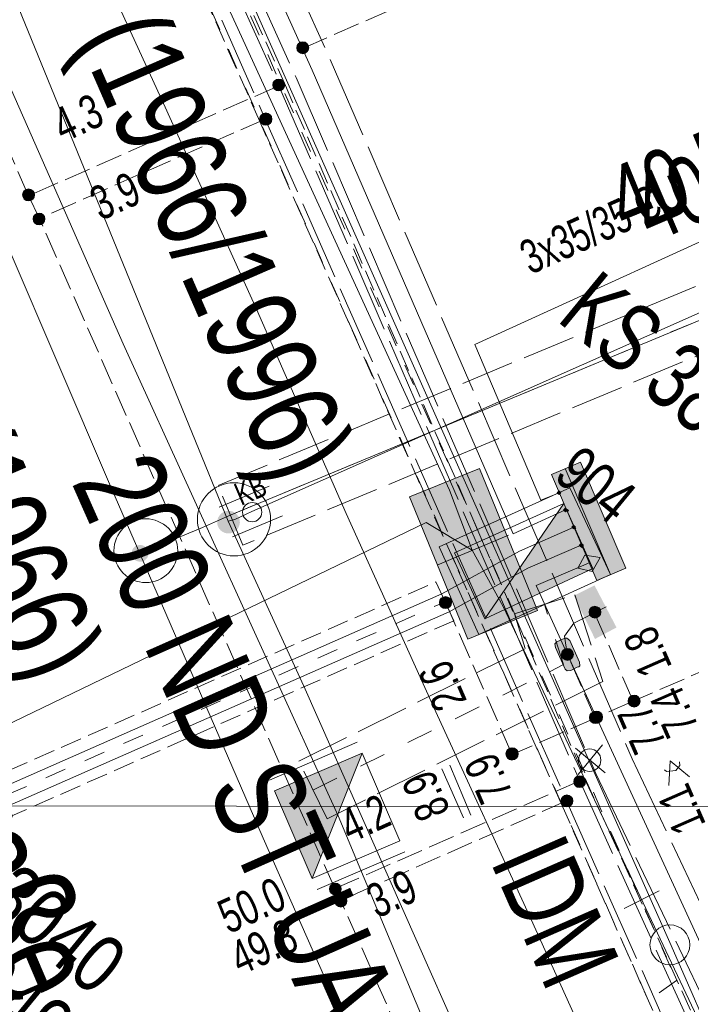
# Model space of a CAD drawing. Header units: metres. Extents: x -740 to 758, y -633 to 854.
# Tile 948 of 1056: x 326 to 337, y 236 to 251. Entities that reach past the tile are written whole.
import ezdxf

# ---------------------------------------------------------------- set-up
doc = ezdxf.new("R2010")
doc.units = ezdxf.units.M
doc.header["$MEASUREMENT"] = 0
for name, pattern in [('1248_208', [1.456, 1.248, -0.208]), ('333_125', [0.4576, 0.3328, -0.1248]), ('333_333', [0.6656, 0.3328, -0.3328]), ('416_125', [0.5408, 0.416, -0.1248]), ('416_416', [0.832, 0.416, -0.416]), ('832_208', [1.04, 0.832, -0.208])]:
    doc.linetypes.add(name, pattern=pattern)
for name, color, linetype in [('Gas.LOVION', 7, 'Continuous'), ('Grundkarte.LOVION', 7, 'Continuous'), ('Grundkarte_Text.LOVION', 7, 'Continuous'), ('Strom.LOVION', 7, 'Continuous'), ('StromBemass.LOVION', 7, 'Continuous'), ('Telko.LOVION', 7, 'Continuous'), ('ViewBounds.LOVION', 7, 'Continuous'), ('Wasser.LOVION', 7, 'Continuous')]:
    doc.layers.add(name, color=color, linetype=linetype)
doc.styles.add('ERSTELLTER_STIL_1', font='arial.ttf')

msp = doc.modelspace()

# ---------------------------------------------------------------- hatches: boundary and pattern name
at = {"layer": 'Gas.LOVION', "linetype": 'Continuous', "lineweight": 13}
for points in [[(329.835, 243.029), (329.848, 243.047), (329.858, 243.066), (329.866, 243.087), (329.872, 243.108), (329.874, 243.13), (329.874, 243.152), (329.872, 243.174), (329.866, 243.195), (329.858, 243.216), (329.847, 243.235), (329.834, 243.253), (329.819, 243.269), (329.802, 243.283), (329.783, 243.295), (329.763, 243.304), (329.742, 243.311), (329.721, 243.315), (329.699, 243.316), (329.677, 243.314), (329.655, 243.31), (329.634, 243.303), (329.614, 243.294), (329.596, 243.282), (329.579, 243.268), (329.564, 243.252), (329.551, 243.234), (329.54, 243.215), (329.532, 243.194), (329.527, 243.173), (329.524, 243.151), (329.524, 243.129), (329.527, 243.107), (329.533, 243.086), (329.541, 243.065), (329.552, 243.046), (329.565, 243.028), (329.58, 243.012), (329.597, 242.998), (329.615, 242.987), (329.635, 242.977), (329.656, 242.971), (329.678, 242.967), (329.7, 242.965), (329.722, 242.967), (329.744, 242.971), (329.764, 242.978), (329.784, 242.987), (329.803, 242.999), (329.82, 243.013)], [(329.839, 243.033), (329.852, 243.051), (329.862, 243.07), (329.87, 243.091), (329.876, 243.112), (329.879, 243.134), (329.878, 243.156), (329.876, 243.178), (329.87, 243.2), (329.862, 243.22), (329.851, 243.24), (329.838, 243.257), (329.823, 243.273), (329.806, 243.288), (329.787, 243.299), (329.767, 243.309), (329.746, 243.315), (329.724, 243.319), (329.702, 243.321), (329.68, 243.319), (329.658, 243.315), (329.637, 243.308), (329.617, 243.299), (329.599, 243.287), (329.582, 243.273), (329.567, 243.257), (329.554, 243.239), (329.543, 243.219), (329.535, 243.199), (329.53, 243.177), (329.527, 243.155), (329.527, 243.133), (329.53, 243.111), (329.536, 243.09), (329.544, 243.069), (329.554, 243.05), (329.567, 243.032), (329.583, 243.016), (329.6, 243.002), (329.618, 242.99), (329.638, 242.981), (329.66, 242.974), (329.681, 242.97), (329.703, 242.969), (329.725, 242.97), (329.747, 242.974), (329.768, 242.981), (329.788, 242.991), (329.807, 243.003), (329.824, 243.017)]]:
    msp.add_hatch(color=7, dxfattribs=at).paths.add_polyline_path(points)
at = {"layer": 'Strom.LOVION', "linetype": 'Continuous', "lineweight": 13}
for points in [[(334.768, 243.889), (335.477, 242.23), (335.931, 242.422), (335.222, 244.082)], [(335.785, 241.491), (335.44, 242.152), (335.116, 241.988), (335.448, 241.311)], [(335.203, 240.947), (335.052, 241.287), (335.004, 241.326), (334.974, 241.323), (334.847, 241.267), (334.82, 241.235), (334.826, 241.176), (334.978, 240.836), (335.01, 240.81), (335.068, 240.815), (335.166, 240.869), (335.196, 240.872), (335.209, 240.888)]]:
    msp.add_hatch(color=7, dxfattribs=at).paths.add_polyline_path(points)
at = {"layer": 'Strom.LOVION', "linetype": 'Continuous', "lineweight": 18}
for color, points in [(5, [(334.855, 243.602), (334.887, 243.576), (334.914, 243.608), (334.881, 243.634)]), (5, [(334.982, 243.364), (334.955, 243.331), (334.987, 243.305), (335.001, 243.321), (335.017, 243.308), (335.03, 243.324)]), (5, [(335.111, 243.095), (335.085, 243.063), (335.117, 243.037), (335.144, 243.069)]), (5, [(335.201, 242.779), (335.25, 242.739), (335.263, 242.756), (335.26, 242.785), (335.228, 242.811)]), (1, [(335.404, 242.37), (335.53, 242.59), (335.29, 242.625), (335.177, 242.422)])]:
    msp.add_hatch(color=color, dxfattribs=at).paths.add_polyline_path(points)
at = {"layer": 'StromBemass.LOVION', "linetype": 'Continuous', "lineweight": 13}
for points in [[(330.937, 250.525), (330.944, 250.534), (330.95, 250.545), (330.954, 250.556), (330.957, 250.567), (330.958, 250.579), (330.958, 250.591), (330.957, 250.602), (330.954, 250.614), (330.949, 250.625), (330.944, 250.635), (330.937, 250.644), (330.929, 250.653), (330.919, 250.661), (330.909, 250.667), (330.899, 250.672), (330.888, 250.675), (330.876, 250.678), (330.864, 250.678), (330.852, 250.678), (330.841, 250.675), (330.83, 250.672), (330.819, 250.667), (330.809, 250.66), (330.8, 250.653), (330.792, 250.644), (330.785, 250.634), (330.779, 250.624), (330.775, 250.613), (330.772, 250.602), (330.771, 250.59), (330.771, 250.578), (330.772, 250.567), (330.775, 250.555), (330.78, 250.544), (330.785, 250.534), (330.792, 250.524), (330.8, 250.516), (330.809, 250.508), (330.819, 250.502), (330.83, 250.497), (330.841, 250.493), (330.853, 250.491), (330.865, 250.49), (330.877, 250.491), (330.888, 250.494), (330.899, 250.497), (330.91, 250.502), (330.92, 250.509), (330.929, 250.516)], [(330.56, 249.94), (330.567, 249.949), (330.573, 249.959), (330.577, 249.97), (330.58, 249.982), (330.581, 249.994), (330.581, 250.005), (330.58, 250.017), (330.577, 250.028), (330.573, 250.039), (330.567, 250.05), (330.56, 250.059), (330.552, 250.068), (330.543, 250.075), (330.533, 250.081), (330.522, 250.086), (330.511, 250.09), (330.499, 250.092), (330.488, 250.093), (330.476, 250.092), (330.464, 250.09), (330.453, 250.086), (330.442, 250.081), (330.432, 250.075), (330.423, 250.067), (330.415, 250.059), (330.409, 250.049), (330.403, 250.039), (330.399, 250.028), (330.396, 250.016), (330.394, 250.005), (330.394, 249.993), (330.396, 249.981), (330.399, 249.97), (330.403, 249.959), (330.409, 249.949), (330.416, 249.939), (330.424, 249.931), (330.433, 249.923), (330.443, 249.917), (330.454, 249.912), (330.465, 249.908), (330.476, 249.906), (330.488, 249.905), (330.5, 249.906), (330.511, 249.908), (330.523, 249.912), (330.533, 249.917), (330.543, 249.923), (330.552, 249.931)], [(330.359, 249.404), (330.367, 249.414), (330.372, 249.424), (330.377, 249.436), (330.38, 249.447), (330.381, 249.459), (330.381, 249.471), (330.38, 249.483), (330.377, 249.495), (330.372, 249.506), (330.366, 249.517), (330.359, 249.526), (330.351, 249.535), (330.342, 249.543), (330.331, 249.549), (330.32, 249.554), (330.309, 249.558), (330.297, 249.56), (330.285, 249.561), (330.273, 249.56), (330.261, 249.558), (330.25, 249.554), (330.239, 249.549), (330.229, 249.542), (330.219, 249.535), (330.211, 249.526), (330.204, 249.516), (330.198, 249.505), (330.194, 249.494), (330.191, 249.483), (330.19, 249.471), (330.19, 249.459), (330.191, 249.447), (330.194, 249.435), (330.199, 249.424), (330.205, 249.413), (330.212, 249.404), (330.22, 249.395), (330.229, 249.387), (330.239, 249.381), (330.25, 249.376), (330.262, 249.372), (330.274, 249.37), (330.286, 249.369), (330.298, 249.37), (330.31, 249.372), (330.321, 249.376), (330.332, 249.381), (330.342, 249.387), (330.351, 249.395)], [(326.639, 248.214), (326.646, 248.224), (326.651, 248.234), (326.656, 248.245), (326.659, 248.257), (326.66, 248.269), (326.66, 248.28), (326.659, 248.292), (326.656, 248.304), (326.651, 248.315), (326.645, 248.325), (326.638, 248.335), (326.63, 248.343), (326.621, 248.351), (326.611, 248.357), (326.6, 248.362), (326.589, 248.366), (326.577, 248.368), (326.566, 248.369), (326.554, 248.368), (326.542, 248.366), (326.531, 248.362), (326.52, 248.357), (326.51, 248.35), (326.501, 248.343), (326.493, 248.334), (326.486, 248.324), (326.48, 248.314), (326.476, 248.303), (326.473, 248.292), (326.472, 248.28), (326.472, 248.268), (326.473, 248.256), (326.476, 248.245), (326.481, 248.234), (326.486, 248.223), (326.493, 248.214), (326.501, 248.205), (326.511, 248.198), (326.521, 248.191), (326.531, 248.186), (326.543, 248.183), (326.554, 248.18), (326.566, 248.18), (326.578, 248.181), (326.59, 248.183), (326.601, 248.186), (326.612, 248.192), (326.622, 248.198), (326.631, 248.206)], [(326.801, 247.839), (326.808, 247.848), (326.813, 247.859), (326.818, 247.869), (326.821, 247.881), (326.822, 247.892), (326.822, 247.904), (326.82, 247.915), (326.817, 247.927), (326.813, 247.937), (326.808, 247.948), (326.801, 247.957), (326.793, 247.965), (326.784, 247.973), (326.774, 247.979), (326.763, 247.984), (326.752, 247.987), (326.741, 247.99), (326.729, 247.99), (326.718, 247.99), (326.706, 247.987), (326.695, 247.984), (326.685, 247.979), (326.675, 247.972), (326.666, 247.965), (326.658, 247.956), (326.651, 247.947), (326.646, 247.937), (326.641, 247.926), (326.639, 247.915), (326.637, 247.903), (326.637, 247.892), (326.639, 247.88), (326.642, 247.869), (326.646, 247.858), (326.652, 247.848), (326.658, 247.838), (326.666, 247.83), (326.675, 247.823), (326.685, 247.816), (326.696, 247.811), (326.707, 247.808), (326.718, 247.806), (326.73, 247.805), (326.741, 247.806), (326.753, 247.808), (326.764, 247.812), (326.774, 247.817), (326.784, 247.823), (326.793, 247.83)], [(333.176, 241.822), (333.183, 241.832), (333.188, 241.842), (333.193, 241.853), (333.195, 241.864), (333.197, 241.876), (333.197, 241.888), (333.195, 241.9), (333.192, 241.911), (333.188, 241.922), (333.182, 241.933), (333.175, 241.942), (333.167, 241.951), (333.158, 241.958), (333.148, 241.965), (333.137, 241.97), (333.126, 241.973), (333.114, 241.975), (333.103, 241.976), (333.091, 241.975), (333.079, 241.973), (333.068, 241.969), (333.057, 241.964), (333.047, 241.958), (333.038, 241.95), (333.03, 241.942), (333.023, 241.932), (333.017, 241.922), (333.013, 241.911), (333.01, 241.899), (333.009, 241.887), (333.009, 241.876), (333.01, 241.864), (333.013, 241.852), (333.018, 241.841), (333.023, 241.831), (333.03, 241.822), (333.039, 241.813), (333.048, 241.805), (333.058, 241.799), (333.068, 241.794), (333.08, 241.79), (333.091, 241.788), (333.103, 241.788), (333.115, 241.788), (333.127, 241.791), (333.138, 241.794), (333.149, 241.799), (333.158, 241.806), (333.168, 241.813)], [(335.518, 241.674), (335.525, 241.683), (335.531, 241.693), (335.535, 241.704), (335.538, 241.715), (335.539, 241.727), (335.539, 241.738), (335.538, 241.75), (335.535, 241.761), (335.53, 241.772), (335.525, 241.782), (335.518, 241.791), (335.51, 241.8), (335.501, 241.807), (335.491, 241.813), (335.481, 241.818), (335.47, 241.822), (335.458, 241.824), (335.447, 241.824), (335.435, 241.824), (335.424, 241.821), (335.413, 241.818), (335.402, 241.813), (335.393, 241.807), (335.384, 241.799), (335.376, 241.791), (335.369, 241.781), (335.363, 241.771), (335.359, 241.76), (335.356, 241.749), (335.355, 241.738), (335.355, 241.726), (335.356, 241.715), (335.359, 241.703), (335.364, 241.693), (335.369, 241.682), (335.376, 241.673), (335.384, 241.665), (335.393, 241.657), (335.403, 241.651), (335.413, 241.646), (335.424, 241.643), (335.436, 241.641), (335.447, 241.64), (335.459, 241.641), (335.47, 241.643), (335.481, 241.646), (335.492, 241.651), (335.502, 241.658), (335.51, 241.665)], [(335.487, 241.689), (335.492, 241.695), (335.496, 241.702), (335.499, 241.71), (335.501, 241.717), (335.502, 241.725), (335.502, 241.733), (335.501, 241.741), (335.499, 241.748), (335.496, 241.756), (335.492, 241.763), (335.487, 241.769), (335.482, 241.775), (335.476, 241.78), (335.469, 241.784), (335.462, 241.787), (335.454, 241.79), (335.447, 241.791), (335.439, 241.792), (335.431, 241.791), (335.423, 241.79), (335.416, 241.787), (335.408, 241.784), (335.402, 241.78), (335.396, 241.774), (335.39, 241.769), (335.386, 241.762), (335.382, 241.755), (335.379, 241.748), (335.377, 241.74), (335.376, 241.733), (335.376, 241.725), (335.377, 241.717), (335.379, 241.709), (335.382, 241.702), (335.386, 241.695), (335.391, 241.689), (335.396, 241.683), (335.402, 241.678), (335.409, 241.674), (335.416, 241.67), (335.423, 241.668), (335.431, 241.667), (335.439, 241.666), (335.447, 241.667), (335.455, 241.668), (335.462, 241.671), (335.469, 241.674), (335.476, 241.678), (335.482, 241.683)], [(335.087, 241.009), (335.094, 241.019), (335.1, 241.029), (335.104, 241.04), (335.107, 241.052), (335.108, 241.064), (335.108, 241.075), (335.107, 241.087), (335.104, 241.099), (335.099, 241.109), (335.094, 241.12), (335.087, 241.129), (335.079, 241.138), (335.069, 241.145), (335.059, 241.152), (335.049, 241.157), (335.037, 241.16), (335.026, 241.163), (335.014, 241.163), (335.002, 241.162), (334.991, 241.16), (334.979, 241.157), (334.969, 241.151), (334.959, 241.145), (334.95, 241.138), (334.942, 241.129), (334.935, 241.119), (334.929, 241.109), (334.925, 241.098), (334.922, 241.086), (334.92, 241.075), (334.921, 241.063), (334.922, 241.051), (334.925, 241.04), (334.929, 241.029), (334.935, 241.018), (334.942, 241.009), (334.95, 241), (334.959, 240.993), (334.969, 240.987), (334.98, 240.982), (334.991, 240.978), (335.003, 240.976), (335.015, 240.975), (335.026, 240.976), (335.038, 240.978), (335.049, 240.982), (335.06, 240.987), (335.07, 240.993), (335.079, 241.001)], [(335.063, 241.036), (335.067, 241.042), (335.071, 241.049), (335.074, 241.056), (335.076, 241.064), (335.077, 241.072), (335.077, 241.08), (335.076, 241.087), (335.074, 241.095), (335.071, 241.102), (335.067, 241.109), (335.062, 241.116), (335.057, 241.121), (335.051, 241.127), (335.044, 241.131), (335.037, 241.134), (335.029, 241.136), (335.022, 241.138), (335.014, 241.138), (335.006, 241.138), (334.998, 241.136), (334.991, 241.134), (334.983, 241.131), (334.977, 241.126), (334.971, 241.121), (334.965, 241.115), (334.961, 241.109), (334.957, 241.102), (334.954, 241.095), (334.952, 241.087), (334.951, 241.079), (334.951, 241.071), (334.952, 241.064), (334.954, 241.056), (334.957, 241.049), (334.961, 241.042), (334.966, 241.035), (334.971, 241.029), (334.977, 241.024), (334.984, 241.02), (334.991, 241.017), (334.998, 241.015), (335.006, 241.013), (335.014, 241.013), (335.022, 241.013), (335.03, 241.015), (335.037, 241.017), (335.044, 241.02), (335.051, 241.025), (335.057, 241.03)], [(336.133, 240.277), (336.14, 240.287), (336.145, 240.297), (336.15, 240.308), (336.153, 240.32), (336.154, 240.331), (336.154, 240.343), (336.152, 240.355), (336.149, 240.366), (336.145, 240.377), (336.139, 240.387), (336.132, 240.397), (336.124, 240.405), (336.115, 240.413), (336.105, 240.419), (336.095, 240.424), (336.083, 240.428), (336.072, 240.43), (336.06, 240.431), (336.048, 240.43), (336.037, 240.428), (336.026, 240.424), (336.015, 240.419), (336.005, 240.412), (335.996, 240.405), (335.988, 240.396), (335.981, 240.387), (335.976, 240.376), (335.971, 240.366), (335.968, 240.354), (335.967, 240.342), (335.967, 240.331), (335.969, 240.319), (335.972, 240.308), (335.976, 240.297), (335.982, 240.286), (335.989, 240.277), (335.997, 240.268), (336.006, 240.261), (336.016, 240.255), (336.026, 240.25), (336.037, 240.246), (336.049, 240.244), (336.061, 240.243), (336.073, 240.244), (336.084, 240.246), (336.095, 240.25), (336.106, 240.255), (336.116, 240.261), (336.125, 240.269)], [(336.098, 240.296), (336.103, 240.302), (336.106, 240.309), (336.109, 240.316), (336.111, 240.324), (336.112, 240.332), (336.112, 240.34), (336.111, 240.348), (336.109, 240.355), (336.106, 240.363), (336.102, 240.369), (336.098, 240.376), (336.092, 240.382), (336.086, 240.387), (336.079, 240.391), (336.072, 240.394), (336.065, 240.397), (336.057, 240.398), (336.049, 240.399), (336.041, 240.398), (336.033, 240.396), (336.026, 240.394), (336.019, 240.391), (336.012, 240.386), (336.006, 240.381), (336.001, 240.376), (335.996, 240.369), (335.992, 240.362), (335.989, 240.355), (335.987, 240.347), (335.987, 240.339), (335.987, 240.331), (335.988, 240.324), (335.99, 240.316), (335.992, 240.309), (335.996, 240.302), (336.001, 240.295), (336.006, 240.29), (336.013, 240.285), (336.019, 240.28), (336.026, 240.277), (336.034, 240.275), (336.042, 240.273), (336.05, 240.273), (336.057, 240.273), (336.065, 240.275), (336.073, 240.277), (336.08, 240.281), (336.086, 240.285), (336.093, 240.29)], [(336.099, 240.293), (336.104, 240.3), (336.108, 240.307), (336.11, 240.314), (336.112, 240.322), (336.113, 240.33), (336.113, 240.337), (336.112, 240.345), (336.11, 240.353), (336.107, 240.36), (336.104, 240.367), (336.099, 240.374), (336.093, 240.379), (336.087, 240.384), (336.081, 240.389), (336.074, 240.392), (336.066, 240.394), (336.058, 240.396), (336.05, 240.396), (336.043, 240.396), (336.035, 240.394), (336.027, 240.392), (336.02, 240.388), (336.013, 240.384), (336.007, 240.379), (336.002, 240.373), (335.997, 240.367), (335.994, 240.36), (335.991, 240.353), (335.989, 240.345), (335.988, 240.337), (335.988, 240.329), (335.989, 240.321), (335.991, 240.314), (335.994, 240.306), (335.998, 240.299), (336.002, 240.293), (336.008, 240.287), (336.014, 240.282), (336.021, 240.278), (336.028, 240.275), (336.035, 240.272), (336.043, 240.271), (336.051, 240.27), (336.059, 240.271), (336.066, 240.272), (336.074, 240.275), (336.081, 240.278), (336.088, 240.283), (336.094, 240.288)], [(335.526, 240.02), (335.533, 240.03), (335.539, 240.04), (335.543, 240.051), (335.546, 240.062), (335.547, 240.074), (335.547, 240.086), (335.546, 240.097), (335.543, 240.109), (335.538, 240.12), (335.533, 240.13), (335.526, 240.139), (335.518, 240.148), (335.509, 240.155), (335.499, 240.162), (335.488, 240.166), (335.477, 240.17), (335.465, 240.172), (335.454, 240.173), (335.442, 240.172), (335.43, 240.17), (335.419, 240.166), (335.409, 240.161), (335.399, 240.155), (335.39, 240.147), (335.382, 240.139), (335.375, 240.129), (335.369, 240.119), (335.365, 240.108), (335.362, 240.097), (335.36, 240.085), (335.361, 240.073), (335.362, 240.062), (335.365, 240.05), (335.369, 240.039), (335.375, 240.029), (335.382, 240.02), (335.39, 240.011), (335.399, 240.004), (335.409, 239.997), (335.42, 239.992), (335.431, 239.989), (335.442, 239.987), (335.454, 239.986), (335.466, 239.987), (335.477, 239.989), (335.489, 239.993), (335.499, 239.998), (335.509, 240.004), (335.518, 240.011)], [(335.545, 240.024), (335.552, 240.034), (335.558, 240.045), (335.562, 240.056), (335.565, 240.067), (335.566, 240.079), (335.566, 240.091), (335.565, 240.103), (335.562, 240.114), (335.557, 240.125), (335.552, 240.136), (335.545, 240.145), (335.537, 240.154), (335.527, 240.162), (335.517, 240.168), (335.506, 240.173), (335.495, 240.177), (335.483, 240.179), (335.472, 240.179), (335.46, 240.179), (335.448, 240.176), (335.437, 240.173), (335.426, 240.168), (335.416, 240.161), (335.407, 240.154), (335.399, 240.145), (335.392, 240.135), (335.386, 240.125), (335.382, 240.114), (335.379, 240.102), (335.377, 240.09), (335.377, 240.078), (335.379, 240.067), (335.382, 240.055), (335.386, 240.044), (335.392, 240.034), (335.399, 240.024), (335.407, 240.015), (335.416, 240.008), (335.426, 240.001), (335.437, 239.996), (335.449, 239.993), (335.46, 239.991), (335.472, 239.99), (335.484, 239.991), (335.496, 239.993), (335.507, 239.997), (335.518, 240.002), (335.528, 240.008), (335.537, 240.016)], [(335.545, 240.024), (335.552, 240.034), (335.558, 240.045), (335.562, 240.056), (335.565, 240.067), (335.566, 240.079), (335.566, 240.091), (335.565, 240.103), (335.562, 240.114), (335.557, 240.125), (335.552, 240.136), (335.545, 240.145), (335.537, 240.154), (335.527, 240.162), (335.517, 240.168), (335.506, 240.173), (335.495, 240.177), (335.483, 240.179), (335.472, 240.179), (335.46, 240.179), (335.448, 240.176), (335.437, 240.173), (335.426, 240.168), (335.416, 240.161), (335.407, 240.154), (335.399, 240.145), (335.392, 240.135), (335.386, 240.125), (335.382, 240.114), (335.379, 240.102), (335.377, 240.09), (335.377, 240.078), (335.379, 240.067), (335.382, 240.055), (335.386, 240.044), (335.392, 240.034), (335.399, 240.024), (335.407, 240.015), (335.416, 240.008), (335.426, 240.001), (335.437, 239.996), (335.449, 239.993), (335.46, 239.991), (335.472, 239.99), (335.484, 239.991), (335.496, 239.993), (335.507, 239.997), (335.518, 240.002), (335.528, 240.008), (335.537, 240.016)], [(335.501, 240.032), (335.506, 240.039), (335.51, 240.046), (335.513, 240.054), (335.515, 240.061), (335.516, 240.07), (335.516, 240.078), (335.515, 240.086), (335.513, 240.094), (335.51, 240.101), (335.506, 240.109), (335.501, 240.115), (335.496, 240.121), (335.489, 240.126), (335.482, 240.131), (335.475, 240.134), (335.467, 240.137), (335.459, 240.138), (335.451, 240.139), (335.443, 240.138), (335.435, 240.136), (335.427, 240.134), (335.42, 240.13), (335.413, 240.126), (335.406, 240.121), (335.401, 240.115), (335.396, 240.108), (335.392, 240.101), (335.389, 240.093), (335.387, 240.085), (335.386, 240.077), (335.386, 240.069), (335.387, 240.061), (335.389, 240.053), (335.392, 240.046), (335.396, 240.038), (335.401, 240.032), (335.407, 240.026), (335.413, 240.021), (335.42, 240.016), (335.427, 240.013), (335.435, 240.01), (335.443, 240.009), (335.451, 240.008), (335.46, 240.009), (335.468, 240.01), (335.475, 240.013), (335.483, 240.017), (335.49, 240.021), (335.496, 240.026)], [(335.502, 240.036), (335.507, 240.043), (335.511, 240.05), (335.514, 240.058), (335.516, 240.065), (335.517, 240.074), (335.517, 240.082), (335.516, 240.09), (335.514, 240.098), (335.511, 240.105), (335.507, 240.112), (335.502, 240.119), (335.496, 240.125), (335.49, 240.13), (335.483, 240.134), (335.476, 240.138), (335.468, 240.14), (335.46, 240.142), (335.452, 240.142), (335.444, 240.142), (335.436, 240.14), (335.428, 240.137), (335.421, 240.134), (335.414, 240.13), (335.408, 240.124), (335.402, 240.118), (335.397, 240.112), (335.393, 240.105), (335.391, 240.097), (335.389, 240.089), (335.388, 240.081), (335.388, 240.073), (335.389, 240.065), (335.391, 240.057), (335.394, 240.05), (335.398, 240.043), (335.402, 240.036), (335.408, 240.03), (335.414, 240.025), (335.421, 240.021), (335.428, 240.017), (335.436, 240.015), (335.444, 240.013), (335.452, 240.013), (335.46, 240.013), (335.468, 240.015), (335.476, 240.017), (335.483, 240.021), (335.49, 240.025), (335.497, 240.03)], [(334.218, 239.447), (334.225, 239.456), (334.23, 239.467), (334.235, 239.478), (334.237, 239.489), (334.239, 239.501), (334.239, 239.513), (334.237, 239.524), (334.234, 239.536), (334.23, 239.547), (334.224, 239.557), (334.217, 239.567), (334.209, 239.576), (334.2, 239.583), (334.19, 239.589), (334.179, 239.594), (334.168, 239.598), (334.156, 239.6), (334.144, 239.601), (334.133, 239.6), (334.121, 239.598), (334.11, 239.594), (334.099, 239.589), (334.089, 239.583), (334.08, 239.575), (334.072, 239.566), (334.065, 239.557), (334.059, 239.546), (334.055, 239.535), (334.052, 239.524), (334.05, 239.512), (334.05, 239.5), (334.052, 239.489), (334.055, 239.477), (334.059, 239.466), (334.065, 239.456), (334.072, 239.446), (334.08, 239.438), (334.089, 239.43), (334.099, 239.424), (334.11, 239.419), (334.121, 239.415), (334.133, 239.413), (334.145, 239.412), (334.157, 239.413), (334.168, 239.415), (334.18, 239.419), (334.19, 239.424), (334.2, 239.43), (334.209, 239.438)], [(334.222, 239.449), (334.229, 239.458), (334.235, 239.469), (334.239, 239.48), (334.242, 239.491), (334.243, 239.503), (334.243, 239.515), (334.242, 239.527), (334.239, 239.538), (334.234, 239.549), (334.229, 239.559), (334.222, 239.569), (334.214, 239.577), (334.204, 239.585), (334.194, 239.591), (334.184, 239.596), (334.172, 239.6), (334.161, 239.602), (334.149, 239.603), (334.137, 239.602), (334.126, 239.6), (334.114, 239.596), (334.104, 239.591), (334.094, 239.585), (334.085, 239.577), (334.076, 239.568), (334.07, 239.559), (334.064, 239.548), (334.06, 239.537), (334.057, 239.526), (334.055, 239.514), (334.055, 239.502), (334.057, 239.491), (334.06, 239.479), (334.064, 239.468), (334.07, 239.458), (334.077, 239.448), (334.085, 239.44), (334.094, 239.432), (334.104, 239.426), (334.115, 239.421), (334.126, 239.417), (334.138, 239.415), (334.15, 239.414), (334.161, 239.415), (334.173, 239.417), (334.184, 239.421), (334.195, 239.426), (334.205, 239.433), (334.214, 239.44)], [(335.279, 239.014), (335.286, 239.023), (335.291, 239.033), (335.296, 239.044), (335.298, 239.056), (335.3, 239.067), (335.3, 239.079), (335.298, 239.091), (335.295, 239.102), (335.291, 239.113), (335.285, 239.123), (335.278, 239.133), (335.27, 239.141), (335.261, 239.149), (335.251, 239.155), (335.241, 239.16), (335.23, 239.164), (335.218, 239.166), (335.206, 239.167), (335.194, 239.166), (335.183, 239.164), (335.172, 239.16), (335.161, 239.155), (335.151, 239.148), (335.142, 239.141), (335.134, 239.132), (335.127, 239.123), (335.122, 239.113), (335.117, 239.102), (335.115, 239.09), (335.113, 239.079), (335.113, 239.067), (335.115, 239.055), (335.118, 239.044), (335.122, 239.033), (335.128, 239.023), (335.135, 239.013), (335.143, 239.005), (335.152, 238.997), (335.162, 238.991), (335.172, 238.986), (335.184, 238.982), (335.195, 238.98), (335.207, 238.979), (335.219, 238.98), (335.23, 238.982), (335.241, 238.986), (335.252, 238.991), (335.262, 238.997), (335.271, 239.005)], [(335.08, 238.711), (335.087, 238.721), (335.093, 238.731), (335.097, 238.742), (335.1, 238.753), (335.102, 238.765), (335.102, 238.777), (335.1, 238.788), (335.097, 238.8), (335.093, 238.811), (335.087, 238.821), (335.08, 238.831), (335.072, 238.839), (335.063, 238.847), (335.053, 238.853), (335.042, 238.858), (335.031, 238.861), (335.02, 238.864), (335.008, 238.864), (334.996, 238.864), (334.984, 238.861), (334.973, 238.858), (334.963, 238.853), (334.953, 238.846), (334.944, 238.839), (334.936, 238.83), (334.929, 238.821), (334.923, 238.81), (334.919, 238.799), (334.916, 238.788), (334.914, 238.776), (334.915, 238.764), (334.916, 238.753), (334.919, 238.741), (334.923, 238.73), (334.929, 238.72), (334.936, 238.711), (334.944, 238.702), (334.953, 238.695), (334.963, 238.688), (334.974, 238.683), (334.985, 238.68), (334.997, 238.678), (335.008, 238.677), (335.02, 238.678), (335.032, 238.68), (335.043, 238.684), (335.053, 238.689), (335.063, 238.695), (335.072, 238.702)], [(331.448, 237.331), (331.455, 237.341), (331.46, 237.351), (331.465, 237.362), (331.468, 237.373), (331.469, 237.385), (331.469, 237.397), (331.467, 237.408), (331.464, 237.419), (331.46, 237.43), (331.455, 237.441), (331.448, 237.45), (331.44, 237.458), (331.431, 237.466), (331.421, 237.472), (331.41, 237.477), (331.399, 237.481), (331.388, 237.483), (331.376, 237.483), (331.364, 237.483), (331.353, 237.48), (331.342, 237.477), (331.331, 237.472), (331.321, 237.465), (331.312, 237.458), (331.304, 237.449), (331.298, 237.44), (331.292, 237.43), (331.288, 237.419), (331.285, 237.408), (331.283, 237.396), (331.283, 237.384), (331.285, 237.373), (331.288, 237.361), (331.292, 237.351), (331.298, 237.34), (331.305, 237.331), (331.313, 237.322), (331.322, 237.315), (331.332, 237.309), (331.342, 237.304), (331.353, 237.3), (331.365, 237.298), (331.376, 237.298), (331.388, 237.298), (331.4, 237.301), (331.411, 237.304), (331.421, 237.309), (331.431, 237.315), (331.44, 237.323)], [(331.536, 237.142), (331.543, 237.151), (331.549, 237.162), (331.553, 237.173), (331.556, 237.185), (331.558, 237.197), (331.558, 237.209), (331.556, 237.22), (331.553, 237.232), (331.549, 237.243), (331.543, 237.254), (331.536, 237.263), (331.527, 237.272), (331.518, 237.28), (331.508, 237.286), (331.497, 237.291), (331.486, 237.295), (331.474, 237.297), (331.462, 237.298), (331.45, 237.297), (331.438, 237.295), (331.427, 237.291), (331.416, 237.286), (331.406, 237.279), (331.397, 237.272), (331.389, 237.263), (331.382, 237.253), (331.376, 237.243), (331.371, 237.231), (331.368, 237.22), (331.367, 237.208), (331.367, 237.196), (331.369, 237.184), (331.372, 237.172), (331.376, 237.161), (331.382, 237.151), (331.389, 237.141), (331.397, 237.132), (331.406, 237.125), (331.417, 237.118), (331.427, 237.113), (331.439, 237.11), (331.451, 237.107), (331.463, 237.107), (331.475, 237.108), (331.486, 237.11), (331.498, 237.114), (331.509, 237.119), (331.519, 237.125), (331.528, 237.133)]]:
    msp.add_hatch(color=7, dxfattribs=at).paths.add_polyline_path(points)
at = {"layer": 'Telko.LOVION', "linetype": 'Continuous', "lineweight": 13}
msp.add_hatch(color=7, dxfattribs=at).paths.add_polyline_path([(334.548, 241.755), (333.635, 243.986), (332.541, 243.539), (333.454, 241.308)])
msp.add_hatch(color=7, dxfattribs=at).paths.add_polyline_path([(334.548, 241.755), (333.635, 243.986), (332.541, 243.539), (333.454, 241.308)])
at = {"layer": 'Wasser.LOVION', "linetype": 'Continuous', "lineweight": 13}
for points in [[(333.718, 241.629), (335.414, 242.416), (334.96, 243.435)], [(328.413, 242.572), (328.422, 242.585), (328.43, 242.599), (328.436, 242.615), (328.44, 242.63), (328.442, 242.647), (328.442, 242.663), (328.44, 242.679), (328.436, 242.695), (328.43, 242.71), (328.422, 242.725), (328.412, 242.738), (328.401, 242.75), (328.388, 242.76), (328.374, 242.769), (328.36, 242.776), (328.344, 242.781), (328.328, 242.784), (328.312, 242.785), (328.295, 242.784), (328.279, 242.78), (328.264, 242.775), (328.249, 242.768), (328.235, 242.76), (328.223, 242.749), (328.211, 242.737), (328.202, 242.724), (328.194, 242.709), (328.188, 242.694), (328.184, 242.678), (328.182, 242.662), (328.182, 242.646), (328.184, 242.63), (328.188, 242.614), (328.194, 242.599), (328.202, 242.584), (328.212, 242.571), (328.223, 242.559), (328.236, 242.549), (328.25, 242.54), (328.264, 242.533), (328.28, 242.528), (328.296, 242.525), (328.312, 242.524), (328.329, 242.525), (328.345, 242.528), (328.36, 242.533), (328.375, 242.54), (328.389, 242.549), (328.402, 242.56)], [(328.416, 242.57), (328.426, 242.584), (328.434, 242.598), (328.44, 242.613), (328.444, 242.629), (328.446, 242.645), (328.446, 242.662), (328.444, 242.678), (328.44, 242.694), (328.433, 242.709), (328.426, 242.723), (328.416, 242.736), (328.405, 242.748), (328.392, 242.759), (328.378, 242.767), (328.363, 242.774), (328.348, 242.779), (328.332, 242.782), (328.315, 242.783), (328.299, 242.782), (328.283, 242.779), (328.267, 242.774), (328.253, 242.767), (328.239, 242.758), (328.226, 242.748), (328.215, 242.736), (328.206, 242.722), (328.198, 242.708), (328.192, 242.693), (328.188, 242.677), (328.186, 242.661), (328.186, 242.644), (328.188, 242.628), (328.192, 242.612), (328.198, 242.597), (328.206, 242.583), (328.216, 242.57), (328.227, 242.558), (328.24, 242.547), (328.253, 242.539), (328.268, 242.532), (328.284, 242.527), (328.3, 242.524), (328.316, 242.523), (328.333, 242.524), (328.349, 242.527), (328.364, 242.532), (328.379, 242.539), (328.393, 242.548), (328.405, 242.558)], [(331.796, 239.52), (330.421, 238.928), (331.013, 237.552)]]:
    msp.add_hatch(color=7, dxfattribs=at).paths.add_polyline_path(points)

# ---------------------------------------------------------------- linework, layer by layer
at = {"layer": 'Gas.LOVION', "color": 5, "linetype": 'Continuous', "lineweight": 18}
for points in [[(283.575, 346.542), (286.276, 340.525), (290.474, 330.99), (292.933, 325.496), (297.81, 314.757), (302.705, 304.595), (307.762, 293.681), (311.461, 285.176), (311.99, 284.149), (313.921, 279.816), (313.976, 279.555), (314.055, 279.193), (315.464, 276.124), (319.238, 267.449), (319.5, 266.884), (324.597, 255.56), (324.86, 254.994), (329.697, 243.157), (330.881, 240.569), (335.089, 231.079), (335.966, 229.066), (338.985, 222.223)], [(329.697, 243.157), (329.798, 243.182), (330.066, 243.311), (340.405, 247.899)]]:
    msp.add_lwpolyline(points, dxfattribs=at)
at = {"layer": 'Gas.LOVION', "color": 251, "linetype": 'Continuous', "lineweight": 13}
for points in [[(330.337, 243.707), (329.557, 243.38)], [(330.546, 243.24), (329.765, 242.913)]]:
    msp.add_lwpolyline(points, dxfattribs=at)
at = {"layer": 'Gas.LOVION', "color": 7, "linetype": 'Continuous', "lineweight": 13}
msp.add_circle((329.787, 243.187), 0.573, dxfattribs=at)
at = {"layer": 'Gas.LOVION', "color": 251, "linetype": 'Continuous', "lineweight": 13}
msp.add_circle((330.072, 243.3), 0.151, dxfattribs=at)
at = {"layer": 'Grundkarte.LOVION', "color": 8, "linetype": 'Continuous', "lineweight": 18}
for points in [[(238.923, 394.682), (243.236, 394.099), (245.001, 399.325), (257.444, 404.768), (264.807, 388.109), (266.471, 387.711), (268.823, 387.231), (270.783, 382.605), (272.839, 377.9), (278.835, 364.033), (280.763, 364.872), (285.905, 352.784), (287.74, 348.53), (289.531, 344.42), (296.267, 329.029), (296.494, 328.519), (305.315, 308.131), (314.619, 286.431), (321.529, 270.466), (329.67, 252.199), (336.642, 236.506), (351.035, 203.57)], [(241.644, 397.992), (243.236, 394.099), (238.923, 394.682), (243.236, 394.099), (245.001, 399.325), (257.444, 404.768), (264.807, 388.109), (266.471, 387.711), (268.823, 387.231), (270.783, 382.605), (272.839, 377.9), (278.835, 364.033), (280.763, 364.872), (285.905, 352.784), (287.74, 348.53), (289.531, 344.42), (296.267, 329.029), (296.494, 328.519), (305.315, 308.131), (314.619, 286.431), (321.529, 270.466), (329.67, 252.199), (336.642, 236.506), (351.035, 203.57)], [(351.035, 203.57), (336.642, 236.506), (329.67, 252.199), (321.529, 270.466), (314.619, 286.431)], [(349.118, 202.614), (337.311, 230.572), (334.445, 236.912), (332.98, 240.109), (331.547, 243.279), (330.14, 246.481), (328.707, 249.651), (327.242, 252.848), (324.376, 259.188), (322.91, 262.385), (320.044, 268.725), (318.623, 271.778), (315.832, 277.948)]]:
    msp.add_lwpolyline(points, dxfattribs=at)
at = {"layer": 'Grundkarte.LOVION', "color": 253, "linetype": 'Continuous', "lineweight": 18}
msp.add_lwpolyline([(351.035, 203.57), (336.642, 236.506), (329.67, 252.199), (321.529, 270.466), (314.619, 286.431)], dxfattribs=at)
at = {"layer": 'Grundkarte.LOVION', "color": 9, "linetype": 'Continuous', "lineweight": 18}
msp.add_circle((336.622, 236.514), 0.313, dxfattribs=at)
at = {"layer": 'Strom.LOVION', "color": 150, "linetype": 'Continuous', "lineweight": 18}
for points in [[(270.944, 330.78), (271.226, 330.009), (279.253, 310.489), (282.286, 303.5), (282.56, 302.655), (283.923, 301.266), (285.059, 299.767), (286.93, 295.753), (287.132, 295.344), (293.225, 282.152), (293.701, 281.06), (299.272, 268.216), (302.828, 260.717), (313.57, 233.526), (314.385, 233.798), (333.044, 242.021), (334.265, 242.688), (335.114, 243.066)], [(294.603, 329.724), (295.094, 328.486), (295.538, 328.47), (296.249, 327.698), (296.715, 327.019), (296.916, 326.019), (296.97, 325.167), (296.692, 324.83), (297.694, 321.987), (299.116, 318.934), (307.751, 300.448), (307.94, 300.024), (311.116, 293.241), (316.104, 282.571), (317.426, 279.789), (321.193, 271.793), (323.709, 266.305), (326.204, 260.889), (327.356, 258.327), (331.015, 250.232), (334.164, 242.958), (334.985, 243.334)], [(335.231, 242.782), (334.394, 242.419), (333.161, 241.737), (314.728, 233.625), (313.245, 233.066), (310.151, 232.675), (309.259, 231.819)], [(335.347, 242.498), (334.524, 242.151), (335.013, 241.076), (338.86, 232.718), (340.587, 228.661), (342.85, 223.651), (345.435, 217.918), (347.226, 213.808), (350.129, 207.087), (351.407, 203.99)], [(335.013, 241.076), (334.971, 241.353), (335.114, 241.559), (335.621, 241.815)]]:
    msp.add_lwpolyline(points, dxfattribs=at)
at = {"layer": 'Strom.LOVION', "color": 1, "linetype": '1248_208', "lineweight": 18}
for points in [[(250.842, 304.061), (259.184, 302.025), (271.415, 300.265), (272.916, 300.781), (274.44, 302.275), (281.404, 301.183), (282.929, 301.302), (304.222, 300.414), (308.167, 300.267), (311.354, 293.367), (316.375, 282.671), (321.461, 271.923), (326.489, 261.006), (331.312, 250.364), (336.031, 239.432), (339.087, 232.962), (340.855, 228.79), (345.719, 218.035), (350.413, 207.203), (351.632, 204.263)], [(250.66, 303.807), (259.125, 301.724), (269.916, 300.178), (271.531, 299.981), (273.049, 300.484), (274.543, 301.975), (281.403, 300.887), (282.944, 300.993), (304.238, 300.105), (307.634, 299.979), (310.831, 293.124), (315.836, 282.441), (320.924, 271.663), (325.936, 260.759), (330.76, 250.118), (335.463, 239.199), (338.548, 232.732), (340.302, 228.544), (345.167, 217.789), (349.861, 206.957), (351.209, 203.749)]]:
    msp.add_lwpolyline(points, dxfattribs=at)
at = {"layer": 'Strom.LOVION', "color": 9, "linetype": '333_333', "lineweight": 18}
for points in [[(262.367, 303.474), (276.366, 301.473), (293.572, 300.363), (309.062, 296.409), (318.204, 276.969), (328.165, 255.347), (336.726, 235.953), (336.283, 235.644), (327.798, 254.868), (317.977, 276.267), (308.8, 295.763), (293.88, 299.787), (276.277, 300.873), (262.321, 303.189)], [(314.655, 233.765), (333.101, 241.894)]]:
    msp.add_lwpolyline(points, dxfattribs=at)
at = {"layer": 'Strom.LOVION', "color": 194, "linetype": '1248_208', "lineweight": 18}
for points in [[(262.908, 303.542), (271.304, 302.161), (281.403, 300.591), (282.944, 300.698), (304.221, 299.822), (307.442, 299.679), (310.563, 292.994), (315.568, 282.312), (320.683, 271.566), (325.681, 260.646), (330.492, 249.988), (335.208, 239.085), (340.034, 228.415), (344.899, 217.659), (349.577, 206.841), (350.985, 203.476)], [(262.332, 303.234), (271.244, 301.859), (281.302, 300.109), (282.864, 300.306), (304.921, 299.462), (307.22, 299.377), (310.512, 292.31), (315.492, 281.728), (320.632, 270.881), (325.489, 260.346), (330.277, 249.465), (335.002, 238.77), (339.757, 228.077), (344.564, 217.153), (349.208, 206.686), (350.694, 203.122)]]:
    msp.add_lwpolyline(points, dxfattribs=at)
at = {"layer": 'Strom.LOVION', "color": 7, "linetype": '333_125', "lineweight": 13}
msp.add_lwpolyline([(315.653, 282.35), (320.768, 271.604), (325.766, 260.684), (330.577, 250.026), (335.293, 239.123), (338.172, 232.799), (337.649, 232.556), (334.917, 238.732), (330.192, 249.427), (325.391, 260.292), (320.547, 270.843), (315.394, 281.674)], dxfattribs=at)
at = {"layer": 'Strom.LOVION', "color": 5, "linetype": 'Continuous', "lineweight": 18}
msp.add_lwpolyline([(334.884, 243.605), (334.6, 243.489), (333.563, 245.929), (338.515, 248.187), (340.052, 248.189)], dxfattribs=at)
at = {"layer": 'Strom.LOVION', "color": 7, "linetype": 'Continuous', "lineweight": 13}
for points in [[(334.768, 243.889), (335.222, 244.082), (335.931, 242.422), (335.477, 242.23)], [(334.871, 243.589), (334.855, 243.602), (334.868, 243.618), (334.881, 243.634), (334.897, 243.621), (334.914, 243.608), (334.9, 243.592), (334.887, 243.576)], [(334.998, 243.35), (335.03, 243.324), (335.017, 243.308), (335.001, 243.321), (334.987, 243.305), (334.955, 243.331), (334.969, 243.347), (334.982, 243.364)], [(335.127, 243.082), (335.144, 243.069), (335.13, 243.053), (335.146, 243.04), (335.13, 243.053), (335.117, 243.037), (335.101, 243.05), (335.085, 243.063), (335.098, 243.079), (335.111, 243.095)], [(335.234, 242.753), (335.201, 242.779), (335.215, 242.795), (335.228, 242.811), (335.244, 242.798), (335.26, 242.785), (335.263, 242.756), (335.25, 242.739)], [(335.203, 240.947), (335.209, 240.888), (335.196, 240.872), (335.166, 240.869), (335.068, 240.815), (335.01, 240.81), (334.978, 240.836), (334.826, 241.176), (334.82, 241.235), (334.847, 241.267), (334.974, 241.323), (335.004, 241.326), (335.052, 241.287)]]:
    msp.add_lwpolyline(points, close=True, dxfattribs=at)
msp.add_lwpolyline([(334.98, 243.984), (335.689, 242.324)], dxfattribs=at)
at = {"layer": 'Strom.LOVION', "color": 1, "linetype": 'Continuous', "lineweight": 18}
msp.add_lwpolyline([(335.404, 242.37), (335.177, 242.422), (335.29, 242.625), (335.53, 242.59)], close=True, dxfattribs=at)
at = {"layer": 'Strom.LOVION', "color": 7, "linetype": '333_125', "lineweight": 13}
msp.add_lwpolyline([(332.952, 242.205), (333.233, 241.597), (314.803, 233.455), (314.522, 234.063)], close=True, dxfattribs=at)
at = {"layer": 'StromBemass.LOVION', "color": 7, "linetype": '416_125', "lineweight": 13}
for points in [[(347.873, 200.083), (345.652, 205.112), (341.006, 215.608), (340.873, 215.906), (336.186, 226.516), (336.11, 226.686), (331.46, 237.211), (331.368, 237.395), (326.735, 247.907), (326.567, 248.26), (321.934, 258.772), (317, 269.935), (312.375, 280.359), (312.167, 280.826), (306.722, 293.136), (304.085, 299.1), (303.839, 299.652), (303.3, 300.929)], [(330.863, 250.572), (337.693, 253.574), (334.485, 260.842), (334.363, 261.184), (334.287, 261.354)], [(330.492, 249.988), (326.567, 248.26)], [(330.277, 249.465), (326.735, 247.907)], [(342.297, 243.059), (336.046, 240.335), (335.452, 240.07), (334.148, 239.499)], [(333.101, 241.894), (334.148, 239.499)], [(336.046, 240.335), (335.438, 241.723)], [(335.452, 240.07), (335.013, 241.076)], [(335.208, 239.085), (331.368, 237.395)], [(335.002, 238.77), (331.46, 237.211)]]:
    msp.add_lwpolyline(points, dxfattribs=at)
at = {"layer": 'StromBemass.LOVION', "color": 7, "linetype": 'Continuous', "lineweight": 13}
for points in [[(336.536, 239.259), (336.568, 239.233), (336.714, 239.247), (336.78, 239.328), (336.775, 239.386)], [(336.604, 239.015), (336.625, 239.401), (336.931, 239.15)], [(333.388, 238.508), (333.047, 239.273)], [(333.502, 238.549), (333.174, 239.33)]]:
    msp.add_lwpolyline(points, dxfattribs=at)
for centre, radius in [((330.864, 250.584), 0.0939), ((330.488, 249.999), 0.0937), ((330.285, 249.465), 0.0959), ((326.566, 248.274), 0.0944), ((326.73, 247.898), 0.0926), ((333.103, 241.882), 0.0942), ((335.447, 241.732), 0.0923), ((335.439, 241.729), 0.0628), ((335.014, 241.069), 0.0941), ((335.014, 241.075), 0.0629), ((336.06, 240.337), 0.0937), ((336.049, 240.336), 0.0629), ((336.051, 240.333), 0.0629), ((335.454, 240.079), 0.0935), ((335.472, 240.085), 0.0948), ((335.472, 240.085), 0.0948), ((335.451, 240.073), 0.0651), ((335.452, 240.077), 0.0647), ((334.145, 239.507), 0.0944), ((334.149, 239.509), 0.0942), ((335.207, 239.073), 0.0936), ((335.008, 238.771), 0.0938), ((331.376, 237.39), 0.0929), ((331.462, 237.202), 0.0955)]:
    msp.add_circle(centre, radius, dxfattribs=at)
at = {"layer": 'Telko.LOVION', "color": 1, "linetype": 'Continuous', "lineweight": 18}
for points in [[(287.741, 325.994), (288.184, 325.091), (290.246, 321.081), (292.355, 317.652), (295.338, 313.747), (302.317, 303.73), (308.891, 293.023), (316.666, 279.552), (320.448, 272.001), (323.015, 266.149), (323.445, 265.23), (323.718, 264.252), (333.166, 243.644), (333.524, 242.704)], [(313.384, 233.759), (332.802, 243.136), (333.524, 242.704), (334.01, 241.82), (338.352, 232.624), (338.518, 232.138), (338.654, 231.649), (350.417, 202.785)]]:
    msp.add_lwpolyline(points, dxfattribs=at)
at = {"layer": 'Telko.LOVION', "color": 7, "linetype": 'Continuous', "lineweight": 13}
msp.add_lwpolyline([(334.548, 241.755), (333.454, 241.308), (332.541, 243.539), (333.635, 243.986)], close=True, dxfattribs=at)
msp.add_lwpolyline([(334.548, 241.755), (333.454, 241.308), (332.541, 243.539), (333.635, 243.986)], close=True, dxfattribs=at)
for points in [[(332.985, 242.474), (334.092, 242.937)], [(335.906, 237.085), (336.455, 237.36)]]:
    msp.add_lwpolyline(points, dxfattribs=at)
at = {"layer": 'Telko.LOVION', "color": 9, "linetype": 'Continuous', "lineweight": 18}
for points in [[(335.143, 239.596), (335.609, 239.213)], [(335.183, 239.186), (335.566, 239.652)]]:
    msp.add_lwpolyline(points, dxfattribs=at)
msp.add_circle((335.364, 239.41), 0.176, dxfattribs=at)
at = {"layer": 'ViewBounds.LOVION', "color": 1, "linetype": 'Continuous', "lineweight": 18}
msp.add_lwpolyline([(528.379, 238.399), (527.852, -123.837), (-505.561, -122.336), (-505.035, 239.901)], close=True, dxfattribs=at)
at = {"layer": 'Wasser.LOVION', "color": 94, "linetype": 'Continuous', "lineweight": 18}
msp.add_lwpolyline([(316.336, 272.338), (318.76, 266.9), (321.215, 261.436), (323.449, 256.423), (325.811, 251.009), (328.051, 245.937), (331.419, 238.537), (333.869, 232.674), (335.633, 228.694), (335.901, 228.07), (338.349, 222.531)], dxfattribs=at)
at = {"layer": 'Wasser.LOVION', "color": 150, "linetype": 'Continuous', "lineweight": 18}
for points in [[(337.51, 221.739), (335.119, 227.151), (334.848, 227.804), (332.671, 232.69), (330.242, 238.186), (328.313, 242.652), (327.836, 243.744), (325.463, 249.275), (323.077, 254.79), (322.831, 255.343), (320.664, 260.274), (318.248, 265.786), (317.85, 266.678), (315.835, 271.269)], [(328.313, 242.652), (328.398, 242.69), (329.293, 243.059), (329.717, 243.248), (340.468, 247.713)]]:
    msp.add_lwpolyline(points, dxfattribs=at)
at = {"layer": 'Wasser.LOVION', "color": 7, "linetype": '832_208', "lineweight": 13}
for points in [[(340.273, 248.196), (340.66, 247.258), (329.926, 242.781), (329.538, 243.718)], [(330.804, 239.394), (334.355, 241.159), (334.183, 241.704), (335.129, 242.004), (335.573, 240.643), (331.246, 238.491)]]:
    msp.add_lwpolyline(points, close=True, dxfattribs=at)
at = {"layer": 'Wasser.LOVION', "color": 252, "linetype": '416_416', "lineweight": 18}
for points in [[(329.717, 243.248), (340.468, 247.713)], [(331.025, 238.942), (334.956, 240.908), (334.656, 241.854)]]:
    msp.add_lwpolyline(points, dxfattribs=at)
at = {"layer": 'Wasser.LOVION', "color": 7, "linetype": 'Continuous', "lineweight": 13}
for points in [[(333.624, 241.383), (335.689, 242.324), (335.054, 243.681), (333.002, 242.756)], [(333.247, 242.662), (333.718, 241.629), (335.414, 242.416), (334.96, 243.435)], [(333.718, 241.629), (334.96, 243.435), (335.414, 242.416)], [(330.421, 238.928), (331.796, 239.52), (332.389, 238.145), (331.013, 237.552)], [(331.796, 239.52), (331.013, 237.552), (330.421, 238.928)]]:
    msp.add_lwpolyline(points, close=True, dxfattribs=at)
for points in [[(331.72, 239.69), (330.345, 239.097)], [(332.464, 237.975), (331.089, 237.382)]]:
    msp.add_lwpolyline(points, dxfattribs=at)
msp.add_circle((328.404, 242.695), 0.5, dxfattribs=at)

# ---------------------------------------------------------------- texts
at = {"layer": 'Gas.LOVION', "color": 5, "linetype": 'Continuous', "lineweight": 18, "attachment_point": 7, "style": 'ERSTELLTER_STIL_1'}
for s, insert, char_height, rotation in [('{\\A1;\\W0.71557x;40 ST}', (336.34, 247.496), 1.0671, 23.2426), ('{\\A1;\\W0.72099x;200 ND ST UA (1966)}', (326.838, 243.602), 1.42278, 293.9018), ('{\\A1;\\W0.71555x;KB}', (329.898, 243.396), 0.35571, 23.2452)]:
    msp.add_mtext(s, dxfattribs=dict(at, insert=insert, char_height=char_height, rotation=rotation))
at = {"layer": 'Grundkarte_Text.LOVION', "color": 8, "linetype": 'Continuous', "lineweight": 18, "insert": (320.641, 248.635), "char_height": 1.60084, "attachment_point": 7, "rotation": 293.0455, "style": 'ERSTELLTER_STIL_1'}
msp.add_mtext('{\\A1;\\W0.71559x;Düsseldorfer Straße}', dxfattribs=at)
at = {"layer": 'Strom.LOVION', "color": 5, "linetype": 'Continuous', "lineweight": 18, "insert": (334.439, 247.013), "char_height": 0.53354, "attachment_point": 7, "rotation": 24.2387, "style": 'ERSTELLTER_STIL_1'}
msp.add_mtext('{\\A1;\\W0.67983x;3x35/35 CU }', dxfattribs=at)
at = {"layer": 'Strom.LOVION', "color": 7, "linetype": 'Continuous', "lineweight": 13, "insert": (334.82, 246.299), "char_height": 1.06709, "attachment_point": 7, "rotation": 320.5841, "style": 'ERSTELLTER_STIL_1'}
msp.add_mtext('{\\A1;\\W0.71558x;KS 38166}', dxfattribs=at)
at = {"layer": 'StromBemass.LOVION', "color": 7, "linetype": 'Continuous', "lineweight": 13, "attachment_point": 7, "style": 'ERSTELLTER_STIL_1'}
for s, insert, char_height, rotation in [('{\\A1;\\W0.71562x;4.3}', (327.112, 249.083), 0.53354, 24.2387), ('{\\A1;\\W0.71553x;3.9}', (327.697, 247.857), 0.53356, 24.2438), ('{\\A1;\\W0.71559x;1.8}', (336.671, 240.878), 0.53353, 113.651), ('{\\A1;\\W0.71561x;2.6}', (333.453, 240.339), 0.53353, 113.2386), ('{\\A1;\\W0.71559x;7.4}', (337.079, 239.928), 0.53353, 113.651), ('{\\A1;\\W0.71555x;7.7}', (336.573, 239.671), 0.53358, 113.6487), ('{\\A1;\\W0.71561x;7.9}', (334.17, 238.891), 0.53353, 113.2386), ('{\\A1;\\W0.71555x;8.9}', (333.192, 238.616), 0.53357, 113.2364), ('{\\A1;\\W0.71559x;1.1}', (337.194, 238.403), 0.53353, 113.651), ('{\\A1;\\W0.71562x;4.2}', (331.61, 238.103), 0.53354, 24.2387), ('{\\A1;\\W0.71562x;3.9}', (332.033, 236.916), 0.53354, 24.2387), ('{\\A1;\\W0.71554x;50.0}', (329.703, 236.672), 0.53356, 24.2438), ('{\\A1;\\W0.71562x;49.8}', (329.891, 236.023), 0.53354, 24.2387)]:
    msp.add_mtext(s, dxfattribs=dict(at, insert=insert, char_height=char_height, rotation=rotation))
at = {"layer": 'Telko.LOVION', "color": 7, "linetype": 'Continuous', "lineweight": 13, "insert": (334.774, 243.824), "char_height": 0.71137, "attachment_point": 7, "rotation": 320.5864, "style": 'ERSTELLTER_STIL_1'}
msp.add_mtext('{\\A1;\\W0.71560x;904}', dxfattribs=at)
at = {"layer": 'Telko.LOVION', "color": 220, "linetype": 'Continuous', "lineweight": 18, "char_height": 0.91526, "attachment_point": 7, "rotation": 320.5841, "style": 'ERSTELLTER_STIL_1'}
for s, insert in [('{\\A1;\\W0.80002x;083040}', (324.949, 237.843)), ('{\\A1;\\W0.80002x;581049}', (324.138, 236.856))]:
    msp.add_mtext(s, dxfattribs=dict(at, insert=insert))
at = {"layer": 'Wasser.LOVION', "color": 94, "linetype": 'Continuous', "lineweight": 18, "insert": (322.364, 261.035), "char_height": 1.42277, "attachment_point": 7, "rotation": 293.5592, "style": 'ERSTELLTER_STIL_1'}
msp.add_mtext('{\\A1;\\W0.71856x;400 GG UA ZMM (1966/1996)}', dxfattribs=at)
at = {"layer": 'Wasser.LOVION', "color": 150, "linetype": 'Continuous', "lineweight": 18, "attachment_point": 7, "style": 'ERSTELLTER_STIL_1'}
for s, insert, char_height, rotation in [('{\\A1;\\W0.71971x;150 GG UA UI (1966)}', (320.651, 252.992), 1.42282, 293.2445), ('{\\A1;\\W0.71557x;40 PE}', (335.939, 247.622), 1.0671, 22.2426)]:
    msp.add_mtext(s, dxfattribs=dict(at, insert=insert, char_height=char_height, rotation=rotation))
at = {"layer": 'Wasser.LOVION', "color": 7, "linetype": 'Continuous', "lineweight": 13, "insert": (333.798, 237.828), "char_height": 1.2449, "attachment_point": 7, "rotation": 293.6239, "style": 'ERSTELLTER_STIL_1'}
msp.add_mtext('{\\A1;\\W0.71562x;IDM}', dxfattribs=at)

doc.saveas('drawing.dxf')
